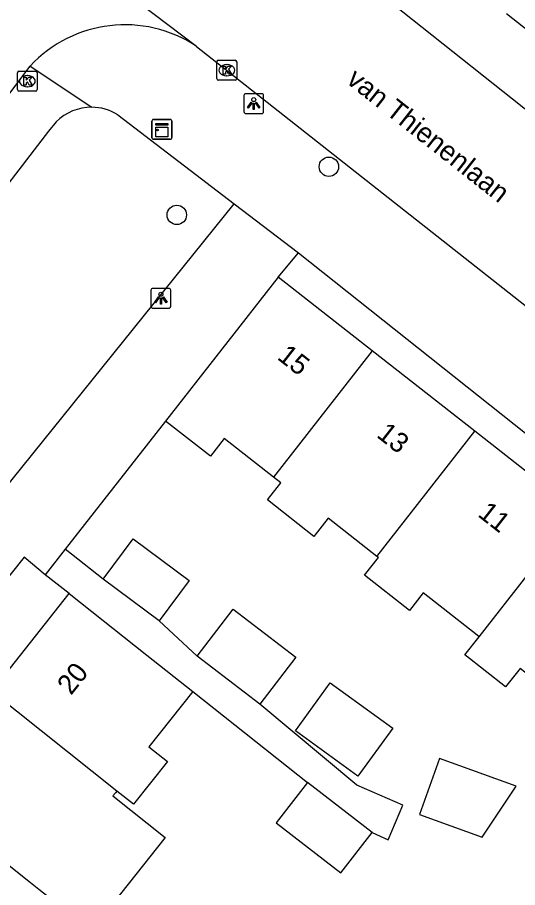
# Model space of a CAD drawing. Extents: x 160026 to 161302, y 384757 to 385701.
# Drawn here: x 160392.73 to 160417.94, y 385181.6 to 385225.44 of the extents above; entities that cross this region are included whole.
import ezdxf

# ---------------------------------------------------------------- set-up
doc = ezdxf.new("R2010")
doc.units = 0
for name, color, linetype in [('IMGEO_Boom', 7, 'Continuous'), ('IMGEO_Kast', 7, 'Continuous'), ('IMGEO_Kolk', 7, 'Continuous'), ('IMGEO_Lichtpunt', 7, 'Continuous'), ('IMGEO_Muur', 7, 'Continuous'), ('IMGEO_Openbare_ruimte_label', 7, 'Continuous'), ('IMGEO_Pand', 7, 'Continuous'), ('IMGEO_Pand_nummerreeks', 7, 'Continuous'), ('IMGEO_Rijbaan_lokaal_gesloten', 7, 'Continuous'), ('IMGEO_Rijbaan_lokaal_open', 7, 'Continuous'), ('IMGEO_Voetpad_open', 7, 'Continuous')]:
    doc.layers.add(name, color=color, linetype=linetype)

msp = doc.modelspace()

# ---------------------------------------------------------------- linework, layer by layer
at = {"layer": 'IMGEO_Boom'}
for centre in [(160408.433, 385217.921), (160400.769, 385215.493)]:
    msp.add_circle(centre, 0.489, dxfattribs=at)
at = {"layer": 'IMGEO_Kast'}
for p, q in [((160399.515, 385219.379), (160399.515, 385220.22)), ((160399.515, 385220.22), (160399.515, 385219.379)), ((160399.59, 385220.304), (160400.431, 385220.304)), ((160400.431, 385220.304), (160399.59, 385220.304)), ((160400.515, 385220.229), (160400.515, 385219.388)), ((160400.515, 385219.388), (160400.515, 385220.229)), ((160400.44, 385219.304), (160399.599, 385219.304)), ((160399.599, 385219.304), (160400.44, 385219.304))]:
    msp.add_line(p, q, dxfattribs=at)
for points in [[(160399.71, 385220.094), (160400.31, 385220.094), (160400.31, 385220.009), (160399.71, 385220.009), (160399.71, 385220.094)], [(160399.71, 385219.919), (160400.31, 385219.919), (160400.31, 385219.43), (160399.71, 385219.43), (160399.71, 385219.919)]]:
    msp.add_lwpolyline(points, dxfattribs=at)
msp.add_circle((160399.794, 385219.768), 0.0377, dxfattribs=at)
for centre, start, end in [((160399.593, 385220.226), 92.4484, 184.2845), ((160399.593, 385220.226), 92.4484, 184.2845), ((160400.437, 385220.226), 2.4484, 94.2845), ((160400.437, 385220.226), 2.4484, 94.2845), ((160399.593, 385219.382), 182.4484, 274.2845), ((160399.593, 385219.382), 182.4484, 274.2845), ((160400.437, 385219.382), 272.4484, 4.2845), ((160400.437, 385219.382), 272.4484, 4.2845)]:
    msp.add_arc(centre, 0.0779, start, end, dxfattribs=at)
at = {"layer": 'IMGEO_Kolk'}
for p, q in [((160402.786, 385222.359), (160402.786, 385223.211)), ((160402.861, 385223.285), (160403.713, 385223.285)), ((160403.274, 385223.065), (160403.299, 385223.065)), ((160403.787, 385223.211), (160403.787, 385222.359)), ((160392.733, 385221.805), (160392.733, 385222.657)), ((160392.808, 385222.731), (160393.66, 385222.731)), ((160393.221, 385222.511), (160393.246, 385222.511)), ((160393.734, 385222.657), (160393.734, 385221.805)), ((160403.297, 385222.505), (160403.272, 385222.505)), ((160403.713, 385222.285), (160402.861, 385222.285)), ((160393.66, 385221.731), (160392.808, 385221.731)), ((160393.244, 385221.951), (160393.219, 385221.951))]:
    msp.add_line(p, q, dxfattribs=at)
for points in [[(160402.786, 385222.359), (160402.786, 385223.211)], [(160402.861, 385223.285), (160403.713, 385223.285)], [(160403.107, 385222.985), (160403.23, 385222.985), (160403.23, 385222.834), (160403.36, 385222.985), (160403.524, 385222.985), (160403.378, 385222.834), (160403.531, 385222.585), (160403.379, 385222.585), (160403.294, 385222.749), (160403.23, 385222.682), (160403.23, 385222.585), (160403.107, 385222.585), (160403.107, 385222.985)], [(160403.787, 385223.211), (160403.787, 385222.359)], [(160392.733, 385221.805), (160392.733, 385222.657)], [(160392.808, 385222.731), (160393.66, 385222.731)], [(160393.734, 385222.657), (160393.734, 385221.805)], [(160393.054, 385222.431), (160393.177, 385222.431), (160393.177, 385222.28), (160393.307, 385222.431), (160393.471, 385222.431), (160393.325, 385222.28), (160393.478, 385222.031), (160393.326, 385222.031), (160393.241, 385222.195), (160393.177, 385222.128), (160393.177, 385222.031), (160393.054, 385222.031), (160393.054, 385222.431)], [(160403.713, 385222.285), (160402.861, 385222.285)], [(160393.66, 385221.731), (160392.808, 385221.731)]]:
    msp.add_lwpolyline(points, dxfattribs=at)
for centre, start, end in [((160402.863, 385223.209), 91.552, 178.448), ((160402.863, 385223.209), 91.552, 178.448), ((160403.711, 385223.209), 1.552, 88.448), ((160403.711, 385223.209), 1.552, 88.448), ((160392.81, 385222.655), 91.552, 178.448), ((160392.81, 385222.655), 91.552, 178.448), ((160393.658, 385222.655), 1.552, 88.448), ((160393.658, 385222.655), 1.552, 88.448), ((160402.863, 385222.361), 181.552, 268.448), ((160402.863, 385222.361), 181.552, 268.448), ((160403.711, 385222.361), 271.552, 358.448), ((160403.711, 385222.361), 271.552, 358.448), ((160392.81, 385221.807), 181.552, 268.448), ((160392.81, 385221.807), 181.552, 268.448), ((160393.658, 385221.807), 271.552, 358.448), ((160393.658, 385221.807), 271.552, 358.448)]:
    msp.add_arc(centre, 0.0765, start, end, dxfattribs=at)
for centre, major_axis, ratio, start_param, end_param in [((160403.273, 385222.785), (-0.387, 0.002), 0.722429, 4.712389, 7.853982), ((160403.298, 385222.785), (-0.39, 0.002), 0.717154, 1.570796, 4.712389), ((160393.22, 385222.231), (-0.387, 0.002), 0.722429, 4.712389, 7.853982), ((160393.245, 385222.231), (-0.39, 0.002), 0.717154, 1.570796, 4.712389)]:
    msp.add_ellipse(centre, major_axis=major_axis, ratio=ratio, start_param=start_param, end_param=end_param, dxfattribs=at)
at = {"layer": 'IMGEO_Lichtpunt'}
for p, q in [((160404.148, 385221.505), (160404.148, 385220.698)), ((160404.148, 385221.505), (160404.148, 385220.698)), ((160405.05, 385221.6), (160404.242, 385221.6)), ((160405.05, 385221.6), (160404.242, 385221.6)), ((160405.144, 385220.698), (160405.144, 385221.505)), ((160405.144, 385220.698), (160405.144, 385221.505)), ((160404.242, 385220.604), (160405.05, 385220.604)), ((160404.242, 385220.604), (160405.05, 385220.604)), ((160399.466, 385211.697), (160399.466, 385210.89)), ((160399.466, 385211.697), (160399.466, 385210.89)), ((160400.368, 385211.792), (160399.56, 385211.792)), ((160400.368, 385211.792), (160399.56, 385211.792)), ((160400.462, 385210.89), (160400.462, 385211.697)), ((160400.462, 385210.89), (160400.462, 385211.697)), ((160399.56, 385210.796), (160400.368, 385210.796)), ((160399.56, 385210.796), (160400.368, 385210.796))]:
    msp.add_line(p, q, dxfattribs=at)
for points in [[(160404.522, 385221.169), (160404.561, 385221.141), (160404.373, 385220.879), (160404.335, 385220.906), (160404.522, 385221.169)], [(160404.624, 385221.121), (160404.671, 385221.121), (160404.671, 385220.799), (160404.624, 385220.799), (160404.624, 385221.121)], [(160404.734, 385221.141), (160404.772, 385221.168), (160404.959, 385220.906), (160404.92, 385220.878), (160404.734, 385221.141)], [(160399.84, 385211.361), (160399.879, 385211.333), (160399.691, 385211.071), (160399.653, 385211.098), (160399.84, 385211.361)], [(160399.942, 385211.313), (160399.989, 385211.313), (160399.989, 385210.991), (160399.942, 385210.991), (160399.942, 385211.313)], [(160400.052, 385211.333), (160400.09, 385211.36), (160400.277, 385211.098), (160400.238, 385211.07), (160400.052, 385211.333)]]:
    msp.add_lwpolyline(points, dxfattribs=at)
for centre in [(160404.647, 385221.303), (160399.965, 385211.495)]:
    msp.add_circle(centre, 0.0994, dxfattribs=at)
for centre, start, end in [((160404.242, 385221.505), 90, 180), ((160404.242, 385221.505), 90, 180), ((160405.05, 385221.505), 0, 90), ((160405.05, 385221.505), 0, 90), ((160404.242, 385220.698), 180, 270), ((160404.242, 385220.698), 180, 270), ((160405.05, 385220.698), 270, 0), ((160405.05, 385220.698), 270, 360), ((160399.56, 385211.697), 90, 180), ((160399.56, 385211.697), 90, 180), ((160400.368, 385211.697), 0, 90), ((160400.368, 385211.697), 0, 90), ((160399.56, 385210.89), 180, 270), ((160399.56, 385210.89), 180, 270), ((160400.368, 385210.89), 270, 0), ((160400.368, 385210.89), 270, 360)]:
    msp.add_arc(centre, 0.0946, start, end, dxfattribs=at)
at = {"layer": 'IMGEO_Muur'}
msp.add_lwpolyline([(160400.2, 385205.102), (160395.146, 385198.65)], dxfattribs=at)
at = {"layer": 'IMGEO_Pand'}
for points in [[(160405.877, 385212.35), (160400.2, 385205.102)], [(160410.618, 385208.637), (160405.877, 385212.35)], [(160410.618, 385208.637), (160405.642, 385202.281)], [(160415.785, 385204.591), (160410.618, 385208.637)], [(160405.642, 385202.281), (160403.159, 385204.226), (160402.459, 385203.333), (160400.2, 385205.102)], [(160410.851, 385198.289), (160415.785, 385204.591)], [(160420.945, 385200.549), (160415.785, 385204.591)], [(160410.851, 385198.289), (160408.391, 385200.216), (160407.671, 385199.298), (160405.332, 385201.13), (160406.009, 385201.994), (160405.642, 385202.281)], [(160416.005, 385194.24), (160420.945, 385200.549)], [(160397.062, 385197.144), (160398.574, 385199.178), (160401.397, 385197.08), (160399.884, 385195.046)], [(160416.005, 385194.24), (160415.912, 385194.313), (160413.181, 385196.453), (160412.488, 385195.569), (160410.233, 385197.335), (160410.931, 385198.226), (160410.851, 385198.289)], [(160399.884, 385195.046), (160397.062, 385197.144)], [(160391.428, 385191.482), (160395.345, 385196.418)], [(160395.345, 385196.418), (160399.262, 385193.31), (160401.57, 385191.478)], [(160401.801, 385193.265), (160403.614, 385195.625), (160406.764, 385193.206), (160404.951, 385190.846)], [(160420.983, 385190.364), (160418.071, 385192.644), (160417.341, 385191.712), (160415.286, 385193.321), (160416.005, 385194.24)], [(160404.951, 385190.846), (160401.801, 385193.265)], [(160406.745, 385189.506), (160408.502, 385191.921), (160411.652, 385189.628), (160409.894, 385187.213), (160406.745, 385189.506)], [(160397.745, 385186.468), (160391.428, 385191.482)], [(160401.57, 385191.478), (160399.358, 385188.692), (160400.293, 385187.95), (160398.587, 385185.8), (160397.745, 385186.468)], [(160413, 385185.287), (160416.165, 385184.149), (160417.878, 385186.718), (160414.014, 385188.108), (160413, 385185.287)], [(160407.354, 385186.899), (160406.774, 385186.149), (160405.775, 385184.856), (160409.034, 385182.339), (160410.613, 385184.383)], [(160410.613, 385184.383), (160407.354, 385186.899)], [(160387.503, 385186.537), (160393.392, 385181.863), (160393.821, 385181.523), (160394.665, 385180.853), (160396.033, 385179.767)], [(160397.745, 385186.468), (160397.672, 385186.376), (160397.549, 385186.221), (160400.187, 385184.128), (160396.458, 385179.43), (160396.033, 385179.767)]]:
    msp.add_lwpolyline(points, dxfattribs=at)
at = {"layer": 'IMGEO_Rijbaan_lokaal_gesloten'}
for points in [[(160401.759, 385223.985), (160388.748, 385233.82)], [(160429.89, 385211.645), (160425.337, 385215.255), (160410.622, 385226.946), (160405.461, 385231.215)], [(160401.759, 385223.985), (160424.4, 385206.138), (160425.09, 385205.591)]]:
    msp.add_lwpolyline(points, dxfattribs=at)
at = {"layer": 'IMGEO_Rijbaan_lokaal_open'}
msp.add_lwpolyline([(160382.334, 385208.244), (160383.113, 385209.309), (160388.76, 385216.851), (160393.378, 385222.996)], dxfattribs=at)
msp.add_arc((160398.152, 385218.55), 6.523, 56.4266, 137.0336, dxfattribs=at)
at = {"layer": 'IMGEO_Voetpad_open'}
for points in [[(160417.383, 385225.646), (160419.923, 385223.636)], [(160393.378, 385222.996), (160396.479, 385220.92)], [(160397.79, 385220.538), (160403.665, 385216.056)], [(160394.69, 385220.175), (160394.309, 385219.721), (160389.638, 385213.652), (160384.604, 385206.829), (160391.713, 385201.212), (160391.988, 385201.554), (160403.665, 385216.056)], [(160403.665, 385216.056), (160406.896, 385213.577)], [(160405.877, 385212.35), (160406.896, 385213.577)], [(160406.896, 385213.577), (160428.067, 385196.779), (160427.68, 385196.151)], [(160400.2, 385205.102), (160395.146, 385198.65)], [(160395.146, 385198.65), (160394.128, 385197.351)], [(160397.062, 385197.144), (160395.146, 385198.65)], [(160394.128, 385197.351), (160393.08, 385198.252), (160361.551, 385158.668)], [(160395.345, 385196.418), (160394.128, 385197.351)], [(160401.801, 385193.265), (160399.884, 385195.046)], [(160401.57, 385191.478), (160407.354, 385186.899)], [(160410.613, 385184.383), (160411.415, 385184.013), (160412.165, 385185.762), (160409.849, 385186.755), (160404.951, 385190.846)]]:
    msp.add_lwpolyline(points, dxfattribs=at)
for centre, radius, start, end in [((160396.465, 385218.434), 2.486, 89.6722, 135.5448), ((160396.467, 385218.438), 2.482, 57.7904, 89.7194)]:
    msp.add_arc(centre, radius, start, end, dxfattribs=at)

# ---------------------------------------------------------------- texts
at = {"layer": 'IMGEO_Openbare_ruimte_label'}
msp.add_text('van Thienenlaan', height=1, rotation=321.743, dxfattribs=at).set_placement((160409.26, 385222.178))
at = {"layer": 'IMGEO_Pand_nummerreeks'}
for s, rotation, p in [('15', 321.9341, (160405.78, 385208.259)), ('13', 321.9341, (160410.789, 385204.337)), ('11', 321.9327, (160415.888, 385200.344)), ('20', 51.5662, (160395.437, 385191.258))]:
    msp.add_text(s, height=1, rotation=rotation, dxfattribs=at).set_placement(p)

doc.saveas('drawing.dxf')
